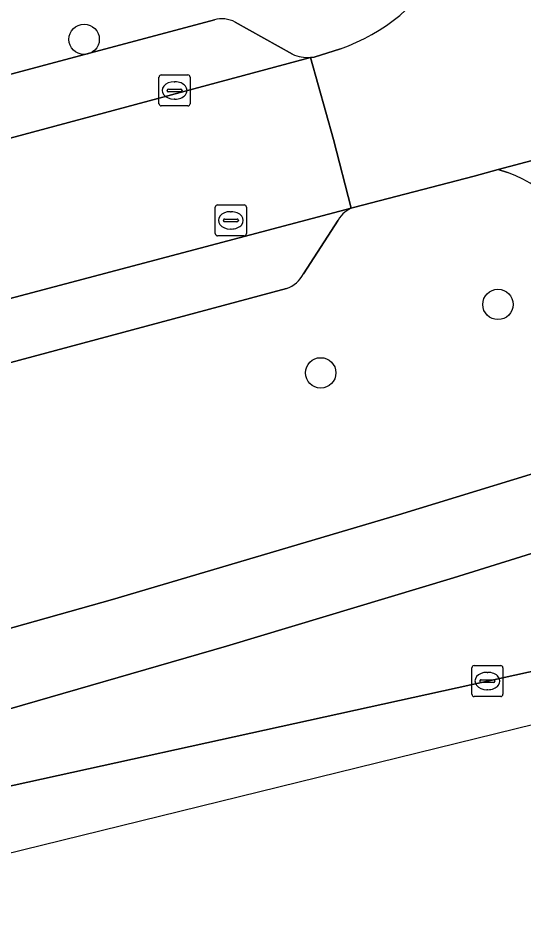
# Model space of a CAD drawing. Extents: x 162542 to 163147, y 380779 to 381521.
# Drawn here: x 162840.01 to 162856.27, y 380831 to 380860.42 of the extents above; entities that cross this region are included whole.
import ezdxf

# ---------------------------------------------------------------- set-up
doc = ezdxf.new("R2010")
doc.units = 0
for name, color, linetype in [('IMGEO_Berm_groen', 7, 'Continuous'), ('IMGEO_Boom', 7, 'Continuous'), ('IMGEO_Fietspad_gesloten', 7, 'Continuous'), ('IMGEO_Fietspad_open', 7, 'Continuous'), ('IMGEO_Kolk', 7, 'Continuous'), ('IMGEO_Parkeervlak_open', 7, 'Continuous'), ('IMGEO_Rijbaan_lokaal_gesloten', 7, 'Continuous'), ('IMGEO_Rijbaan_lokaal_open', 7, 'Continuous'), ('IMGEO_Voetpad_open', 7, 'Continuous')]:
    doc.layers.add(name, color=color, linetype=linetype)

msp = doc.modelspace()

# ---------------------------------------------------------------- linework, layer by layer
at = {"layer": 'IMGEO_Berm_groen'}
for points in [[(162855.747, 380855.454), (162855.449, 380855.545), (162854.673, 380855.339), (162850.8, 380854.329)], [(162850.306, 380853.919), (162849.182, 380852.187)], [(162848.643, 380851.717), (162825.337, 380845.46)], [(162824.431, 380832.389), (162826.493, 380832.801), (162834.11, 380834.458), (162855.104, 380839.076), (162875.126, 380843.473), (162879.334, 380844.51), (162880.933, 380844.954), (162897.556, 380849.355)], [(162824.753, 380836.9), (162835.328, 380839.535), (162843.043, 380841.7), (162852.243, 380844.428), (162858.476, 380846.342), (162858.593, 380846.517)], [(162862.028, 380844.902), (162854.013, 380842.399), (162846.709, 380840.204), (162838.84, 380837.924), (162832.834, 380836.304), (162828.807, 380835.268), (162828.052, 380835.093), (162824.057, 380834.044), (162823.982, 380834.025)]]:
    msp.add_lwpolyline(points, dxfattribs=at)
for centre, radius, start, end in [((162853.922, 380850.568), 5.216, 22.2264, 69.5168), ((162851.057, 380853.517), 0.852, 107.5618, 151.8208), ((162848.329, 380852.621), 0.957, 289.1533, 333.0226)]:
    msp.add_arc(centre, radius, start, end, dxfattribs=at)
at = {"layer": 'IMGEO_Boom'}
for centre in [(162842.129, 380859.741), (162855.442, 380851.204), (162849.74, 380849)]:
    msp.add_circle(centre, 0.489, dxfattribs=at)
at = {"layer": 'IMGEO_Fietspad_gesloten'}
for points in [[(162864.337, 380848.059), (162861.691, 380847.329), (162858.476, 380846.342), (162852.243, 380844.428), (162843.043, 380841.7), (162835.328, 380839.535), (162824.753, 380836.9), (162817.995, 380835.114), (162815.905, 380834.53), (162815.481, 380834.42), (162810.305, 380833.08), (162802.763, 380831.187), (162796.582, 380829.816)], [(162808.56, 380829.905), (162809.514, 380830.193), (162817.257, 380832.285), (162819.627, 380832.91), (162821.727, 380833.443), (162823.982, 380834.025), (162824.057, 380834.044), (162828.052, 380835.093), (162828.807, 380835.268), (162832.834, 380836.304), (162838.84, 380837.924), (162846.709, 380840.204), (162854.013, 380842.399), (162862.028, 380844.902)]]:
    msp.add_lwpolyline(points, dxfattribs=at)
at = {"layer": 'IMGEO_Fietspad_open'}
msp.add_lwpolyline([(162863.694, 380857.561), (162864.066, 380857.834), (162855.449, 380855.545), (162855.747, 380855.454)], dxfattribs=at)
msp.add_arc((162853.922, 380850.568), 5.216, 22.2264, 69.5168, dxfattribs=at)
at = {"layer": 'IMGEO_Kolk'}
for p, q in [((162844.613, 380858.595), (162845.465, 380858.595)), ((162844.538, 380857.669), (162844.538, 380858.521)), ((162845.026, 380858.375), (162845.051, 380858.375)), ((162845.539, 380858.521), (162845.539, 380857.669)), ((162844.797, 380858.089), (162844.797, 380858.101)), ((162845.235, 380858.052), (162844.837, 380858.052)), ((162844.84, 380858.138), (162845.238, 380858.138)), ((162845.281, 380858.101), (162845.281, 380858.089)), ((162845.049, 380857.815), (162845.024, 380857.815)), ((162845.465, 380857.595), (162844.613, 380857.595)), ((162846.424, 380854.411), (162847.276, 380854.411)), ((162846.349, 380853.485), (162846.349, 380854.337)), ((162846.837, 380854.191), (162846.862, 380854.191)), ((162847.35, 380854.337), (162847.35, 380853.485)), ((162846.608, 380853.905), (162846.608, 380853.917)), ((162847.046, 380853.868), (162846.648, 380853.868)), ((162846.651, 380853.954), (162847.049, 380853.954)), ((162847.092, 380853.917), (162847.092, 380853.905)), ((162846.86, 380853.631), (162846.835, 380853.631)), ((162847.276, 380853.411), (162846.424, 380853.411)), ((162854.603, 380838.65), (162854.603, 380839.502)), ((162854.678, 380839.576), (162855.53, 380839.576)), ((162855.604, 380839.502), (162855.604, 380838.65)), ((162854.905, 380839.119), (162855.303, 380839.119)), ((162855.091, 380839.356), (162855.116, 380839.356)), ((162854.862, 380839.07), (162854.862, 380839.082)), ((162855.3, 380839.033), (162854.902, 380839.033)), ((162855.346, 380839.082), (162855.346, 380839.07)), ((162855.53, 380838.576), (162854.678, 380838.576)), ((162855.114, 380838.796), (162855.089, 380838.796))]:
    msp.add_line(p, q, dxfattribs=at)
for points in [[(162844.613, 380858.595), (162845.465, 380858.595)], [(162844.538, 380857.669), (162844.538, 380858.521)], [(162845.539, 380858.521), (162845.539, 380857.669)], [(162845.465, 380857.595), (162844.613, 380857.595)], [(162846.424, 380854.411), (162847.276, 380854.411)], [(162846.349, 380853.485), (162846.349, 380854.337)], [(162847.35, 380854.337), (162847.35, 380853.485)], [(162847.276, 380853.411), (162846.424, 380853.411)], [(162854.603, 380838.65), (162854.603, 380839.502)], [(162854.678, 380839.576), (162855.53, 380839.576)], [(162855.604, 380839.502), (162855.604, 380838.65)], [(162855.53, 380838.576), (162854.678, 380838.576)]]:
    msp.add_lwpolyline(points, dxfattribs=at)
for centre, radius, start, end in [((162844.615, 380858.519), 0.0765, 91.552, 178.448), ((162844.615, 380858.519), 0.0765, 91.552, 178.448), ((162845.463, 380858.519), 0.0765, 1.552, 88.448), ((162845.463, 380858.519), 0.0765, 1.552, 88.448), ((162844.837, 380858.098), 0.0403, 85.8775, 175.7526), ((162844.834, 380858.088), 0.0366, 178.938, 274.7102), ((162845.238, 380858.095), 0.043, 264.8664, 352.4533), ((162845.242, 380858.1), 0.0386, 1.7309, 96.639), ((162844.615, 380857.671), 0.0765, 181.552, 268.448), ((162844.615, 380857.671), 0.0765, 181.552, 268.448), ((162845.463, 380857.671), 0.0765, 271.552, 358.448), ((162845.463, 380857.671), 0.0765, 271.552, 358.448), ((162846.426, 380854.335), 0.0765, 91.552, 178.448), ((162846.426, 380854.335), 0.0765, 91.552, 178.448), ((162847.274, 380854.335), 0.0765, 1.552, 88.448), ((162847.274, 380854.335), 0.0765, 1.552, 88.448), ((162846.648, 380853.914), 0.0403, 85.8775, 175.7526), ((162846.645, 380853.904), 0.0366, 178.938, 274.7102), ((162847.049, 380853.911), 0.043, 264.8664, 352.4533), ((162847.053, 380853.916), 0.0386, 1.7309, 96.639), ((162846.426, 380853.487), 0.0765, 181.552, 268.448), ((162846.426, 380853.487), 0.0765, 181.552, 268.448), ((162847.274, 380853.487), 0.0765, 271.552, 358.448), ((162847.274, 380853.487), 0.0765, 271.552, 358.448), ((162854.68, 380839.5), 0.0765, 91.552, 178.448), ((162854.68, 380839.5), 0.0765, 91.552, 178.448), ((162855.528, 380839.5), 0.0765, 1.552, 88.448), ((162855.528, 380839.5), 0.0765, 1.552, 88.448), ((162854.902, 380839.079), 0.0403, 85.8775, 175.7526), ((162855.307, 380839.081), 0.0386, 1.7309, 96.639), ((162854.899, 380839.069), 0.0366, 178.938, 274.7102), ((162855.303, 380839.076), 0.043, 264.8664, 352.4533), ((162854.68, 380838.652), 0.0765, 181.552, 268.448), ((162854.68, 380838.652), 0.0765, 181.552, 268.448), ((162855.528, 380838.652), 0.0765, 271.552, 358.448), ((162855.528, 380838.652), 0.0765, 271.552, 358.448)]:
    msp.add_arc(centre, radius, start, end, dxfattribs=at)
for centre, major_axis, ratio, start_param, end_param in [((162845.025, 380858.095), (-0.387, 0.002), 0.722429, 4.712389, 7.853982), ((162845.05, 380858.095), (-0.39, 0.002), 0.717154, 1.570796, 4.712389), ((162846.836, 380853.911), (-0.387, 0.002), 0.722429, 4.712389, 7.853982), ((162846.861, 380853.911), (-0.39, 0.002), 0.717154, 1.570796, 4.712389), ((162855.09, 380839.076), (-0.387, 0.002), 0.722429, 4.712389, 7.853982), ((162855.115, 380839.076), (-0.39, 0.002), 0.717154, 1.570796, 4.712389)]:
    msp.add_ellipse(centre, major_axis=major_axis, ratio=ratio, start_param=start_param, end_param=end_param, dxfattribs=at)
at = {"layer": 'IMGEO_Parkeervlak_open'}
for points in [[(162846.319, 380860.37), (162807.041, 380849.885)], [(162848.831, 380859.262), (162846.988, 380860.296)], [(162804.841, 380847.179), (162849.414, 380859.155)], [(162850.8, 380854.329), (162850.723, 380854.309), (162822.247, 380846.755)], [(162849.182, 380852.187), (162850.306, 380853.919)], [(162825.337, 380845.46), (162848.643, 380851.717)]]:
    msp.add_lwpolyline(points, dxfattribs=at)
for centre, radius, start, end in [((162846.559, 380859.482), 0.92, 62.2304, 105.1457), ((162849.337, 380860.378), 1.225, 245.5997, 273.6004), ((162851.057, 380853.517), 0.852, 107.5618, 151.8208), ((162848.329, 380852.621), 0.957, 289.1533, 333.0226)]:
    msp.add_arc(centre, radius, start, end, dxfattribs=at)
at = {"layer": 'IMGEO_Rijbaan_lokaal_gesloten'}
for points in [[(162787.736, 380824.925), (162773.468, 380824.421), (162753.989, 380823.721), (162752.754, 380823.675), (162751.742, 380823.6), (162744.848, 380823.062), (162745.654, 380815.695), (162759.589, 380817.5), (162760.598, 380817.635), (162795.7, 380822.173), (162811.563, 380826.614), (162866.805, 380840.194), (162961.021, 380865.351), (162999.415, 380877.602), (163031.826, 380898.727), (163062.369, 380926.22)], [(162931.988, 380858.569), (162897.556, 380849.355), (162880.933, 380844.954), (162879.334, 380844.51), (162875.126, 380843.473), (162855.104, 380839.076), (162834.11, 380834.458), (162826.493, 380832.801), (162824.431, 380832.389), (162822.033, 380831.864), (162819.935, 380831.402), (162817.621, 380830.842), (162813.444, 380829.921), (162808.745, 380828.931), (162803.468, 380827.752), (162794.748, 380825.838)]]:
    msp.add_lwpolyline(points, dxfattribs=at)
at = {"layer": 'IMGEO_Rijbaan_lokaal_open'}
for points in [[(162850.373, 380859.44), (162849.529, 380859.171), (162849.414, 380859.155), (162850.152, 380856.515), (162850.723, 380854.309), (162850.8, 380854.329), (162854.673, 380855.339), (162855.449, 380855.545), (162864.066, 380857.834), (162866.127, 380858.381), (162868.115, 380858.934), (162867.139, 380862.821), (162866.875, 380863.78)], [(162850.723, 380854.309), (162850.152, 380856.515), (162849.414, 380859.155), (162804.841, 380847.179), (162803.535, 380846.851), (162804.779, 380842.058), (162810.084, 380843.495), (162813.121, 380844.311), (162815.415, 380844.96), (162822.061, 380846.705)], [(162822.247, 380846.755), (162850.723, 380854.309)]]:
    msp.add_lwpolyline(points, dxfattribs=at)
msp.add_arc((162848.488, 380865.03), 5.899, 288.6363, 12.8281, dxfattribs=at)
at = {"layer": 'IMGEO_Voetpad_open'}
for points in [[(162807.041, 380849.885), (162846.319, 380860.37)], [(162846.988, 380860.296), (162848.831, 380859.262)], [(162849.414, 380859.155), (162849.529, 380859.171), (162850.373, 380859.44)]]:
    msp.add_lwpolyline(points, dxfattribs=at)
for centre, radius, start, end in [((162848.488, 380865.03), 5.899, 288.6363, 12.8281), ((162846.559, 380859.482), 0.92, 62.2304, 105.1457), ((162849.337, 380860.378), 1.225, 245.5997, 273.6004)]:
    msp.add_arc(centre, radius, start, end, dxfattribs=at)

doc.saveas('drawing.dxf')
